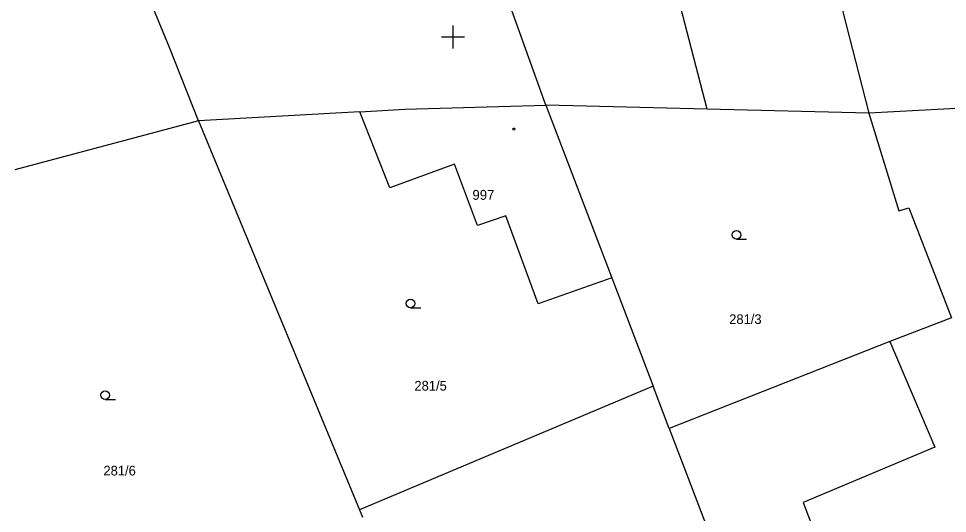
# Model space of a CAD drawing. Extents: x -711081 to -709338, y -1025122 to -1024092.
# Drawn here: x -710393.74 to -710353.67, y -1024745.54 to -1024724.21 of the extents above; entities that cross this region are included whole.
import ezdxf

# ---------------------------------------------------------------- set-up
doc = ezdxf.new("R2010")
doc.units = 0
for name, color, linetype in [('Z_hektometricka_sit', 7, 'Continuous'), ('Z_katastr_cisla_pozemkova', 7, 'Continuous'), ('Z_katastr_cisla_stavebni', 7, 'Continuous'), ('Z_katastr_hranice', 7, 'Continuous'), ('Z_katastr_vnitrni_kresba', 7, 'Continuous'), ('Z_katastr_znacky_budov', 7, 'Continuous'), ('Z_katastr_znacky_kultur', 7, 'Continuous')]:
    doc.layers.add(name, color=color, linetype=linetype)

msp = doc.modelspace()

# ---------------------------------------------------------------- linework, layer by layer
at = {"layer": 'Z_hektometricka_sit'}
for p, q in [((-710375, -1024724.5), (-710375, -1024725.5)), ((-710375.5, -1024725), (-710374.5, -1024725))]:
    msp.add_line(p, q, dxfattribs=at)
at = {"layer": 'Z_katastr_hranice'}
for p, q in [((-710363.22, -1024704.33), (-710357.06, -1024728.28)), ((-710364.03, -1024728.11), (-710369.77, -1024706.1)), ((-710371, -1024727.94), (-710378.02, -1024708.34)), ((-710387.23, -1024725.46), (-710392.65, -1024712.31)), ((-710385.97, -1024728.61), (-710387.23, -1024725.46)), ((-710348.77, -1024727.85), (-710357.06, -1024728.28)), ((-710379.01, -1024728.23), (-710385.97, -1024728.61)), ((-710379.01, -1024728.23), (-710377.07, -1024728.12)), ((-710377.72, -1024731.5), (-710379.01, -1024728.23)), ((-710377.07, -1024728.12), (-710371, -1024727.94)), ((-710364.03, -1024728.11), (-710371, -1024727.94)), ((-710371, -1024727.94), (-710368.15, -1024735.39)), ((-710357.06, -1024728.28), (-710364.03, -1024728.11)), ((-710385.97, -1024728.61), (-710393.9, -1024730.73)), ((-710385.97, -1024728.61), (-710379.03, -1024745.38)), ((-710357.06, -1024728.28), (-710355.76, -1024732.5)), ((-710374.94, -1024730.48), (-710377.72, -1024731.5)), ((-710373.94, -1024733.13), (-710374.94, -1024730.48)), ((-710355.76, -1024732.5), (-710355.33, -1024732.37)), ((-710355.33, -1024732.37), (-710353.5, -1024737.11)), ((-710372.72, -1024732.71), (-710373.94, -1024733.13)), ((-710371.33, -1024736.51), (-710372.72, -1024732.71)), ((-710368.15, -1024735.39), (-710371.33, -1024736.51)), ((-710368.15, -1024735.39), (-710366.37, -1024740.05)), ((-710353.5, -1024737.11), (-710356.15, -1024738.13)), ((-710356.15, -1024738.13), (-710365.67, -1024741.88)), ((-710366.37, -1024740.05), (-710379.03, -1024745.38)), ((-710365.67, -1024741.88), (-710366.37, -1024740.05)), ((-710365.67, -1024741.88), (-710360.68, -1024754.94)), ((-710379.03, -1024745.38), (-710378.9, -1024745.7))]:
    msp.add_line(p, q, dxfattribs=at)
at = {"layer": 'Z_katastr_vnitrni_kresba'}
for p, q in [((-710356.15, -1024738.13), (-710354.22, -1024742.68)), ((-710354.22, -1024742.68), (-710359.89, -1024745.07)), ((-710359.89, -1024745.07), (-710358.88, -1024747.74))]:
    msp.add_line(p, q, dxfattribs=at)
at = {"layer": 'Z_katastr_znacky_budov'}
msp.add_circle((-710372.372, -1024728.97), 0.0437, dxfattribs=at)
at = {"layer": 'Z_katastr_znacky_kultur'}
for p, q in [((-710362.768, -1024733.72), (-710362.331, -1024733.72)), ((-710376.828, -1024736.68), (-710376.391, -1024736.68)), ((-710389.998, -1024740.63), (-710389.561, -1024740.63))]:
    msp.add_line(p, q, dxfattribs=at)
for centre in [(-710362.768, -1024733.532), (-710376.828, -1024736.492), (-710389.998, -1024740.442)]:
    msp.add_circle(centre, 0.187, dxfattribs=at)

# ---------------------------------------------------------------- texts
at = {"layer": 'Z_katastr_cisla_pozemkova'}
for s, p in [('281/3', (-710363.083, -1024737.375)), ('281/5', (-710376.662, -1024740.245)), ('281/6', (-710390.077, -1024743.904))]:
    msp.add_text(s, height=0.4175, dxfattribs=at).set_placement(p)
at = {"layer": 'Z_katastr_cisla_stavebni'}
msp.add_text('997', height=0.425, dxfattribs=at).set_placement((-710374.16, -1024732.02))

doc.saveas('drawing.dxf')
